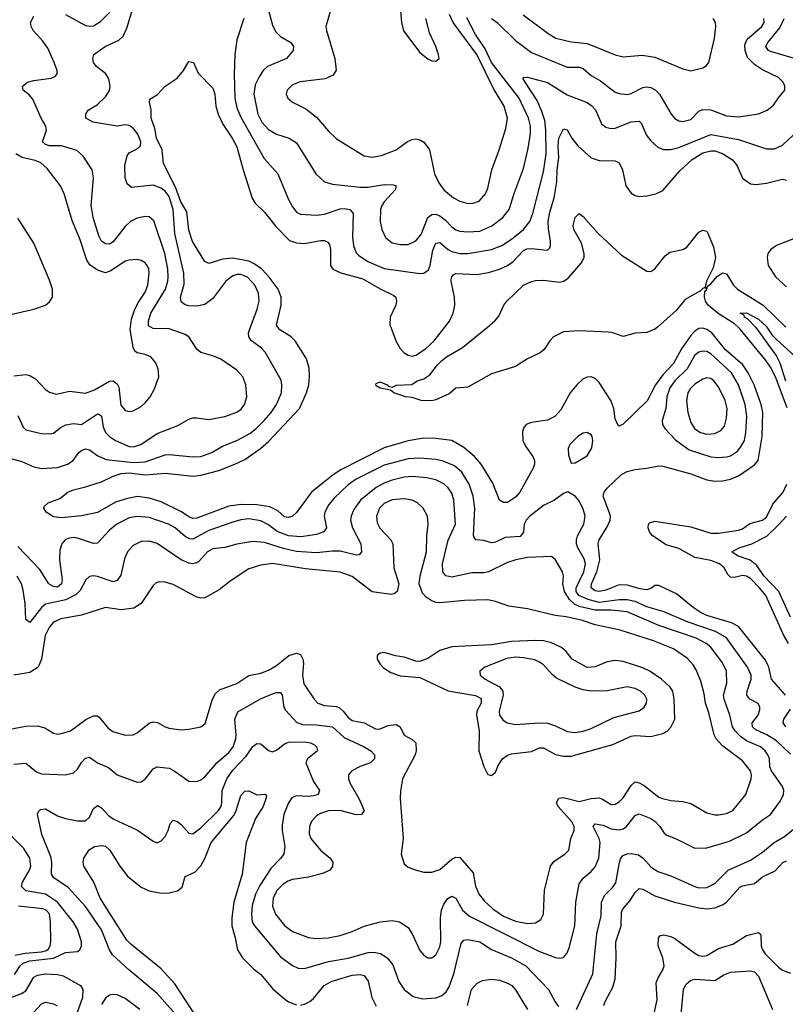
# Model space of a CAD drawing. Header units: inches. Extents: x 1305375 to 1407406, y 744550 to 841633.
# Tile 423 of 509: x 1365780 to 1369625, y 826596 to 831545. Entities that reach past the tile are written whole.
import ezdxf

# ---------------------------------------------------------------- set-up
doc = ezdxf.new("R2010")
doc.units = ezdxf.units.IN
doc.header["$MEASUREMENT"] = 0
doc.layers.add('B3862', color=7, linetype='Continuous')
doc.layers.add('B3863', color=7, linetype='Continuous')

msp = doc.modelspace()

# ---------------------------------------------------------------- linework, layer by layer
at = {"layer": 'B3862', "color": 5}
for points, elevation in [([(1365730, 829341.4), (1365790, 829324.2), (1365850, 829297.8), (1365890, 829289.6), (1365970, 829294.4), (1366020.5, 829310), (1366048.7, 829330), (1366076.9, 829370), (1366090, 829380.2), (1366110, 829387.1), (1366130, 829382.8), (1366172.9, 829352.9), (1366214.9, 829334.9), (1366350, 829319.9), (1366410, 829322.1), (1366510, 829357.7), (1366530, 829360.1), (1366650, 829347.8), (1366690, 829350.1), (1366744, 829370), (1366799.1, 829400.9), (1366870, 829430.1), (1366934.9, 829465.1), (1366967.5, 829490), (1367007.7, 829530), (1367043.4, 829570), (1367069.9, 829610), (1367094.1, 829670), (1367096.8, 829710), (1367092.3, 829732.3), (1367013.4, 829873.4), (1366994.1, 829894.1), (1366943.7, 829930), (1366930.6, 829950), (1366928.5, 829970), (1366939.5, 830000)], 1240), ([(1365750, 829754.2), (1365810, 829760.6), (1365830, 829757.1), (1365859.4, 829739.4), (1365910, 829686.5), (1365930, 829672.8), (1365963, 829663), (1366030, 829677.6), (1366110, 829667.7), (1366156.2, 829683.8), (1366230, 829728.5), (1366250, 829729.3), (1366270, 829715.3), (1366278.4, 829698.4), (1366288.1, 829608.1), (1366310, 829580.3), (1366330, 829574.9), (1366350, 829578), (1366390, 829601.3), (1366410, 829618.4), (1366435.1, 829650), (1366456.9, 829690), (1366478, 829750), (1366475.8, 829790), (1366462.2, 829822.2), (1366437.6, 829850), (1366410, 829861.6), (1366369.9, 829869.9), (1366358.7, 829878.7), (1366350, 829897.2), (1366334.1, 829990), (1366335.5, 830000)], 1280), ([(1365770, 829554.9), (1365796.8, 829496.8), (1365810, 829483.8), (1365890, 829465.5), (1365930, 829462.6), (1365950, 829466.3), (1365985.4, 829494.6), (1366011.5, 829508.5), (1366050, 829514.6), (1366090, 829510.9), (1366170, 829563.2), (1366180.7, 829560.7), (1366191.3, 829551.3), (1366198.2, 829498.2), (1366210.2, 829470), (1366230, 829450.2), (1366260.2, 829430), (1366330, 829399.5), (1366350, 829398.4), (1366388.3, 829410), (1366470, 829464.4), (1366574.5, 829505.5), (1366630, 829536.9), (1366650, 829543.6), (1366670, 829543.6), (1366730, 829534.7), (1366810, 829550.2), (1366870, 829571.3), (1366892.6, 829587.4), (1366908.8, 829610), (1366920.7, 829650), (1366915.3, 829710), (1366899.8, 829750), (1366870, 829783.1), (1366790, 829837.7), (1366750, 829855.6), (1366690, 829871.5), (1366668.8, 829888.8), (1366629.9, 829949.9), (1366610, 829962.9), (1366530.5, 829990.5), (1366450, 829992.8), (1366437.8, 830000)], 1260), ([(1369625.7, 828150), (1369555.5, 828230), (1369542.8, 828290), (1369525.2, 828325.2), (1369390, 828495), (1369354, 828514), (1369230, 828549.6), (1369202.8, 828562.8), (1369161.3, 828590), (1369078.5, 828658.5), (1368990, 828700.7), (1368970, 828701.5), (1368952.3, 828687.7), (1368930, 828679.6), (1368896.3, 828683.7), (1368830, 828703), (1368790, 828703.8), (1368723, 828677), (1368690, 828670.6), (1368670, 828674.1), (1368650, 828689.9), (1368651.4, 828710), (1368678.4, 828770), (1368692.8, 828830), (1368685.7, 828910), (1368689.9, 828930), (1368730, 828996.2), (1368744.7, 829030), (1368746.4, 829050), (1368740.9, 829070), (1368710.5, 829150), (1368714.4, 829170), (1368729.9, 829190.1), (1368801.6, 829258.4), (1368830, 829273.9), (1368870, 829284.8), (1368930, 829290.2), (1368990, 829302.3), (1369010, 829301), (1369150, 829263), (1369230, 829231.8), (1369270, 829225.4), (1369310, 829227.8), (1369350, 829236.2), (1369390, 829252.5), (1369470, 829306.9), (1369488.6, 829330), (1369509.2, 829450), (1369511.8, 829570), (1369503.4, 829610), (1369468.1, 829710), (1369438.7, 829770), (1369410.7, 829810), (1369325.2, 829885.2), (1369255.8, 829970), (1369230, 829988.2), (1369210, 829994.1), (1369190, 829992.5), (1369170, 829979.5), (1369150, 829957.9), (1369103.7, 829890), (1369062.6, 829817.4), (1369010, 829760.3), (1368972.7, 829710), (1368930.9, 829629.1), (1368810, 829511), (1368790, 829502), (1368785.8, 829505.8), (1368770, 829538.4), (1368763.4, 829590), (1368747.8, 829630), (1368690, 829720.7), (1368670, 829741.3), (1368650, 829749.3), (1368630, 829748.2), (1368610, 829739.6), (1368577, 829710), (1368544.5, 829670), (1368496.6, 829583.4), (1368468, 829550), (1368430, 829531.3), (1368350, 829520.3), (1368323.1, 829510), (1368310, 829492), (1368305.3, 829474.7), (1368306.3, 829430), (1368320.8, 829400.8), (1368356.3, 829350), (1368364.7, 829330), (1368365.8, 829310), (1368359.3, 829290), (1368291.9, 829170), (1368270, 829145), (1368230, 829118.4), (1368210, 829117.6), (1368189.2, 829129.2), (1368155.2, 829215.2), (1368097, 829310), (1368064.1, 829350), (1368010, 829394.5), (1367949.5, 829430), (1367870, 829439.7), (1367810, 829440.9), (1367730, 829428.5), (1367610, 829392.7), (1367390, 829280.7), (1367347.3, 829252.7), (1367244.8, 829170), (1367170, 829068.6), (1367150, 829049), (1367130, 829042.6), (1367110, 829046.5), (1367076.3, 829076.3), (1367035.8, 829095.8), (1366970, 829107.2), (1366891.4, 829108.6), (1366830, 829099.3), (1366670, 829040.1), (1366650, 829037.9), (1366630, 829045.6), (1366591.7, 829071.7), (1366490, 829121.5), (1366430, 829139.5), (1366372.1, 829147.9), (1366321.3, 829138.7), (1366260.6, 829119.4), (1366170, 829068.2), (1366090, 829051.4), (1365990, 829041.7), (1365950, 829045.7), (1365912.3, 829070), (1365901.2, 829090), (1365902.7, 829097.3), (1365922.9, 829117.1), (1365981.2, 829138.8), (1366021.2, 829170), (1366050, 829182.4), (1366110, 829196.1), (1366190, 829222.7), (1366248.4, 829250), (1366290, 829263.3), (1366330, 829267.3), (1366410, 829256.8), (1366510, 829265.5), (1366651, 829251), (1366690, 829255.4), (1366780.5, 829279.5), (1366860.4, 829310), (1366910, 829334.8), (1366989.9, 829390), (1367030, 829424.3), (1367185.8, 829590), (1367220.4, 829670), (1367231.5, 829710), (1367235.4, 829750), (1367232.9, 829792.9), (1367219.5, 829839.5), (1367164, 829930), (1367142.4, 829950), (1367085.6, 829985.7), (1367076.3, 830000)], 1220), ([(1368982.8, 830000), (1368970, 829988.7), (1368930, 829972.8), (1368870, 829969.2), (1368810, 829952.5), (1368752.7, 829972.7), (1368734.7, 829974.7), (1368590, 829980.5), (1368510, 829975.6), (1368460.8, 829950), (1368441.8, 829930), (1368413.6, 829886.4), (1368394, 829870), (1368330, 829840.7), (1368270, 829800.8), (1368150, 829764.5), (1368030, 829698.4), (1367970, 829693.2), (1367935.8, 829664.2), (1367870, 829633.6), (1367850, 829629.7), (1367795.3, 829630), (1367750, 829645.3), (1367719, 829650), (1367658, 829670), (1367642, 829682), (1367590, 829693.2), (1367570, 829704), (1367567.6, 829710), (1367570, 829716), (1367590, 829724), (1367624.7, 829710), (1367630, 829702), (1367650, 829698), (1367672.9, 829707.1), (1367749.3, 829710.7), (1367775.3, 829730), (1367810, 829738.9), (1367839.5, 829760.5), (1367877.8, 829810), (1367898.9, 829830), (1367923.7, 829850), (1368003.5, 829896.5), (1368128.4, 830000)], 1180), ([(1367643.1, 830000), (1367670, 829927.8), (1367690, 829892.4), (1367710, 829869.7), (1367730, 829858.5), (1367750, 829853.7), (1367770, 829858), (1367818, 829890), (1367861.5, 829930), (1367914.9, 830000)], 1220), ([(1369634.3, 829594.3), (1369575, 829750), (1369550, 829798.8), (1369528.2, 829830), (1369398.2, 829990), (1369387.7, 830000)], 1180), ([(1369627.7, 829727.7), (1369598.2, 829818.2), (1369578, 829858), (1369477.9, 829997.9), (1369475.8, 830000)], 1160), ([(1369532.1, 830000), (1369559.2, 829959.2), (1369578.8, 829938.8), (1369693.7, 829833.7), (1369790, 829758.3), (1369810, 829748.7), (1369910, 829723), (1369990, 829721.9), (1370000, 829719)], 1160), ([(1369650, 827853.7), (1369580.7, 827920.7), (1369531.3, 827951.3), (1369476.4, 827976.4), (1369459.2, 827990), (1369457.6, 828010), (1369488.9, 828050), (1369496.5, 828076.5), (1369496.1, 828090), (1369488.1, 828108.1), (1369446, 828130), (1369431.6, 828150), (1369432.5, 828170), (1369453.9, 828230), (1369453.4, 828250), (1369435.6, 828290), (1369330, 828438.8), (1369273.6, 828470), (1369137.3, 828517.3), (1369010.7, 828570.7), (1368930, 828594.2), (1368870, 828620.6), (1368830, 828628.4), (1368790, 828629.4), (1368690, 828616.2), (1368634.3, 828630), (1368587.9, 828650), (1368574.1, 828670), (1368573.9, 828690), (1368613.5, 828770), (1368622.1, 828810), (1368614.8, 828834.8), (1368582, 828890), (1368575.7, 828910), (1368575.9, 828930), (1368581.6, 828950), (1368613.3, 829010), (1368619, 829050), (1368610, 829084.5), (1368590, 829126.6), (1368570, 829149.5), (1368531.8, 829171.8), (1368510, 829162.9), (1368466, 829130), (1368410, 829103.5), (1368341.6, 829050), (1368322.7, 829030), (1368314, 829010), (1368310.7, 828969.3), (1368293, 828947), (1368217.9, 828942.1), (1368170, 828919.1), (1368150, 828915.3), (1368110, 828926.6), (1368069.8, 828929.8), (1368058, 828950), (1368066, 829090), (1368056.7, 829150), (1368036.9, 829210), (1368000.5, 829270), (1367963, 829303), (1367906.1, 829326.1), (1367870, 829334.1), (1367790, 829340.9), (1367730, 829336.9), (1367610, 829306.1), (1367470, 829235.2), (1367430, 829206.6), (1367359.6, 829140.4), (1367331.9, 829108.1), (1367312.8, 829070), (1367309.5, 829050), (1367320.6, 828990), (1367307, 828970), (1367270, 828958.1), (1367193.8, 828946.2), (1367130, 828949.9), (1367072.8, 828972.8), (1367030, 829005.5), (1366990, 829025.7), (1366930, 829035.6), (1366890, 829030.8), (1366850, 829019.4), (1366730, 828976.7), (1366650, 828933.7), (1366634.7, 828934.7), (1366610, 828947.9), (1366561, 828990), (1366527.3, 829010), (1366430, 829042.6), (1366370, 829047), (1366330, 829040.7), (1366268.3, 829010), (1366230, 828979.8), (1366170, 828914.2), (1366150, 828911.3), (1366070, 828939.1), (1366050, 828941.7), (1366023.1, 828936.9), (1366008.9, 828930), (1365991.3, 828910), (1365981.6, 828878.4), (1365980.1, 828830), (1365993.6, 828730), (1365990, 828709.7), (1365970, 828692.4), (1365950, 828696), (1365926.3, 828710), (1365880.6, 828780.6), (1365770, 828897.3)], 1240), ([(1365750, 827802.6), (1365810, 827808), (1365863.8, 827763.8), (1365890, 827755), (1366010, 827749), (1366050, 827758.9), (1366070, 827778.7), (1366090, 827811.5), (1366110, 827833.6), (1366130, 827837.8), (1366170.1, 827810.1), (1366225.7, 827785.7), (1366270, 827748.9), (1366370, 827712.9), (1366390, 827714.3), (1366410, 827727.2), (1366450, 827779.6), (1366470, 827790.2), (1366530, 827782.6), (1366555.3, 827770), (1366630, 827717.6), (1366670, 827715.6), (1366690, 827724.4), (1366710, 827740.2), (1366769.2, 827810), (1366830, 827862.3), (1366851.2, 827890), (1366865.7, 827930), (1366867.2, 827950), (1366859.6, 828030), (1366874.6, 828065.4), (1366988.6, 828131.4), (1367050, 828156.8), (1367070, 828162.9), (1367090, 828162.6), (1367097.8, 828150), (1367106.6, 828090), (1367113.9, 828073.9), (1367171.9, 828011.9), (1367202.4, 828002.4), (1367270, 828000.8), (1367350, 827990.1), (1367410, 827936.9), (1367510.3, 827890), (1367542.6, 827870), (1367561.7, 827850), (1367560.9, 827830), (1367542, 827810), (1367490, 827791.3), (1367447.4, 827770), (1367431.6, 827750), (1367431.3, 827730), (1367437.2, 827710), (1367482.7, 827630), (1367509, 827570), (1367496.4, 827550), (1367470, 827548.1), (1367390, 827569.9), (1367331.3, 827568.7), (1367290, 827554.9), (1367270, 827542.9), (1367245.5, 827514.5), (1367234.6, 827490), (1367233.5, 827453.5), (1367242.6, 827430), (1367290, 827371.6), (1367339, 827330), (1367352.4, 827310), (1367351.4, 827288.6), (1367337.3, 827270), (1367305.5, 827254.5), (1367230, 827234.4), (1367150, 827223.5), (1367125.6, 827214.4), (1367101.4, 827198.6), (1367071.7, 827168.3), (1367052.1, 827130), (1367048.9, 827090), (1367063.7, 827050), (1367110, 826993), (1367150, 826962.9), (1367230, 826932.2), (1367266.6, 826926.6), (1367329.6, 826929.6), (1367390, 826941.9), (1367450, 826961.5), (1367510, 826989.4), (1367590, 827010.1), (1367650, 827016.6), (1367687.7, 827010), (1367730, 826982), (1367750, 826950.4), (1367790, 826867.4), (1367810, 826842.3), (1367830, 826830.3), (1367850, 826830.3), (1367870, 826844.9), (1367890, 826884.4), (1367894.8, 826910), (1367893.3, 827030), (1367898, 827070), (1367910, 827099.6), (1367930, 827127.9), (1367950, 827140.2), (1367970, 827130.3), (1368003.2, 827070), (1368038.8, 827038.8), (1368390, 826861.6), (1368470, 826831.2), (1368490, 826827.8), (1368510, 826831.8), (1368528.2, 826851.8), (1368540, 826880), (1368567.5, 826990), (1368572.1, 827110), (1368590, 827201.6), (1368609.8, 827230), (1368650, 827262.8), (1368670, 827286.3), (1368688.4, 827330), (1368694.5, 827410), (1368689.9, 827430), (1368659.4, 827490), (1368670, 827502.8), (1368710, 827496.4), (1368750, 827477.4), (1368790, 827472.2), (1368810, 827477.6), (1368828, 827490), (1368870, 827544.9), (1368890, 827552.7), (1368948.8, 827530), (1368970, 827516.1), (1368994.2, 827490), (1369016.3, 827456.3), (1369030, 827446.3), (1369074, 827430), (1369170, 827381.1), (1369230, 827382.8), (1369343.9, 827416.1), (1369430, 827458.7), (1369510, 827523), (1369550.9, 827550), (1369600.5, 827619.5), (1369615.8, 827650), (1369617.2, 827670), (1369609.9, 827690), (1369555.7, 827770), (1369546.6, 827790), (1369545.1, 827830), (1369536.8, 827850), (1369523.4, 827870), (1369500.7, 827890), (1369430, 827920.9), (1369400.9, 827940.9), (1369372.2, 827970), (1369360.3, 827990), (1369346.7, 828050), (1369317.2, 828130), (1369314.1, 828150), (1369331.6, 828210), (1369329.3, 828270), (1369310, 828311.6), (1369251.2, 828391.2), (1369226.9, 828410), (1369176.9, 828436.9), (1368990, 828499.8), (1368830, 828569.3), (1368750, 828577.2), (1368670, 828577.1), (1368590, 828596.1), (1368566.7, 828606.7), (1368540.7, 828630), (1368515.5, 828670), (1368506.9, 828710), (1368510.7, 828750), (1368505.7, 828770), (1368470, 828829.5), (1368450, 828846.3), (1368330, 828841.3), (1368270.6, 828830.6), (1368230, 828816.6), (1368133.8, 828770), (1368110, 828764.5), (1368050, 828764.4), (1367950, 828743.4), (1367920.5, 828750), (1367904.3, 828770), (1367902.5, 828810), (1367931.8, 828928.2), (1367968.1, 829010), (1367960.4, 829130), (1367950, 829165.4), (1367931.9, 829191.9), (1367910, 829211.2), (1367870, 829231.6), (1367822.6, 829242.6), (1367750, 829248.4), (1367710, 829244.8), (1367650, 829230.8), (1367610, 829216.1), (1367570, 829193.2), (1367491.3, 829130), (1367457.3, 829082.7), (1367444.1, 829050), (1367441.9, 829030), (1367451.6, 828990), (1367493.8, 828910), (1367496.9, 828870), (1367484.8, 828855.2), (1367470, 828852.7), (1367390, 828872.9), (1367350, 828873.2), (1367270, 828864.5), (1367170, 828871.4), (1367110, 828884.6), (1367010, 828917.6), (1366950, 828922.1), (1366870.7, 828909.3), (1366810, 828891.4), (1366750, 828886), (1366722.3, 828870), (1366678.9, 828821.1), (1366670, 828814.4), (1366650, 828810.6), (1366630, 828813.1), (1366590, 828830.5), (1366470, 828912.2), (1366430, 828924), (1366390, 828921.6), (1366350, 828901.5), (1366321.2, 828870), (1366305.8, 828834.2), (1366287.6, 828752.4), (1366270, 828725.3), (1366250, 828719.8), (1366170, 828745.8), (1366150, 828749), (1366130, 828745.8), (1366111.3, 828728.7), (1366084.3, 828675.7), (1366064.1, 828655.9), (1366011.8, 828628.2), (1365910, 828607), (1365889.5, 828590), (1365830, 828514.7), (1365810, 828529.5), (1365807.4, 828610), (1365797.3, 828677.3), (1365788.7, 828710), (1365767.1, 828747.1)], 1260), ([(1369640.4, 828410), (1369616.7, 828450), (1369526.4, 828650), (1369495.4, 828690), (1369450, 828735.4), (1369430, 828748.2), (1369410, 828751.6), (1369370, 828741.9), (1369350, 828742.9), (1369336.5, 828756.5), (1369318.4, 828790), (1369293.7, 828810), (1369250, 828826.2), (1369170, 828841.7), (1369090, 828887.6), (1369026.2, 828906.2), (1368958.2, 828950), (1368942.6, 828970), (1368935.7, 828990), (1368937.7, 829010), (1368943.7, 829016.3), (1368970, 829025), (1369150, 828996), (1369250, 828963.8), (1369290, 828963.8), (1369390, 828979.2), (1369410, 828986.1), (1369447.2, 829012.8), (1369510, 829028.9), (1369530, 829045), (1369561.8, 829110), (1369614.7, 829170), (1369632.6, 829210)], 1180), ([(1365730, 827979.1), (1365810, 827994), (1365870, 827995.2), (1365905.9, 827985.9), (1365950, 827959.5), (1365970, 827954.6), (1365990, 827956.5), (1366035.6, 827970), (1366111.9, 828028.1), (1366150, 828046.4), (1366170, 828045.2), (1366178.7, 828038.7), (1366224.5, 827984.5), (1366247.8, 827967.8), (1366310, 827949.2), (1366350, 827950.2), (1366370, 827960.2), (1366430, 828009.2), (1366450, 828015.2), (1366472.6, 828012.6), (1366510, 827990.3), (1366530, 827984), (1366590, 827975.3), (1366630, 827978.3), (1366689.7, 827990.3), (1366712, 828008), (1366748.2, 828130), (1366762.6, 828157.4), (1366783.7, 828176.3), (1366870, 828207.8), (1366930, 828248.6), (1366990, 828260.1), (1367030, 828275.1), (1367070, 828299.2), (1367130.8, 828350), (1367170, 828360.1), (1367190, 828353.9), (1367201.9, 828330), (1367204.7, 828310), (1367199.5, 828250), (1367206.5, 828206.5), (1367258, 828130), (1367277.4, 828110), (1367310, 828098), (1367370, 828092.9), (1367386.1, 828086.1), (1367404.6, 828070), (1367430, 828037), (1367450, 828022.7), (1367510.4, 828010.4), (1367570, 827978.7), (1367590, 827981.2), (1367630, 827998.2), (1367670, 828003.2), (1367690.6, 827990.6), (1367710, 827949.4), (1367750, 827927.6), (1367769.2, 827910), (1367771.2, 827870), (1367765.7, 827850), (1367703.1, 827730), (1367691.8, 827668.2), (1367690.2, 827630), (1367705.7, 827430), (1367696.3, 827350), (1367710, 827302.8), (1367730, 827285.5), (1367771.3, 827270), (1367810, 827261.1), (1367850, 827261.1), (1367890, 827273.8), (1367950, 827325.7), (1367970, 827335.5), (1367990, 827334.4), (1368057.4, 827257.4), (1368069.6, 827190), (1368088, 827148), (1368114.6, 827114.6), (1368155.8, 827075.8), (1368210, 827039.4), (1368270, 827013.8), (1368330, 827001.9), (1368370, 827005.4), (1368396.9, 827023.1), (1368410.6, 827049.4), (1368414.8, 827170), (1368446, 827290), (1368463.9, 827316.1), (1368517.7, 827350), (1368537.8, 827370), (1368547.1, 827430), (1368565.2, 827470), (1368563.9, 827490), (1368552.8, 827512.8), (1368484.5, 827590), (1368476.1, 827610), (1368487.8, 827632.2), (1368510, 827635.5), (1368590, 827615.1), (1368650, 827630.8), (1368690, 827633.4), (1368707.4, 827627.4), (1368750, 827601), (1368770, 827602.2), (1368790, 827613.2), (1368810, 827633.9), (1368850, 827695.6), (1368870, 827713.5), (1368890, 827709.5), (1368915.4, 827695.4), (1368990, 827637.7), (1369008.4, 827630), (1369050, 827620.6), (1369110, 827615.8), (1369150, 827605.8), (1369230, 827559.3), (1369270, 827548.6), (1369290, 827547.8), (1369330, 827554.5), (1369362, 827570), (1369425.8, 827650), (1369452.8, 827730), (1369455, 827750), (1369450.5, 827770), (1369410, 827819.9), (1369310, 827895), (1369277.1, 827930), (1369267.7, 827950), (1369241.4, 828061.4), (1369223.2, 828110), (1369216.6, 828156.6), (1369200.1, 828220.1), (1369176.7, 828276.7), (1369161.9, 828301.9), (1369133.8, 828333.8), (1369062.4, 828382.4), (1368963.6, 828423.6), (1368795.8, 828475.7), (1368670, 828503.9), (1368605.8, 828525.8), (1368523.5, 828543.5), (1368469.4, 828550), (1368330, 828583.4), (1368236.5, 828596.5), (1368170, 828620.2), (1368130, 828629.1), (1368013.7, 828626.3), (1367890, 828613.8), (1367870, 828615.9), (1367845.6, 828625.6), (1367821.9, 828641.9), (1367803.1, 828663.1), (1367785.6, 828710), (1367790.5, 828750), (1367822.5, 828870), (1367823.7, 828950), (1367831.5, 829010), (1367827.1, 829050), (1367806.4, 829090), (1367776.9, 829116.9), (1367750, 829130.6), (1367710, 829136.6), (1367650, 829131.4), (1367610, 829113.3), (1367586.9, 829090), (1367571.7, 829050), (1367575.3, 829015.3), (1367588.3, 828988.3), (1367644.4, 828930), (1367652.9, 828910), (1367659, 828790), (1367683.5, 828710), (1367674.7, 828670), (1367661, 828659), (1367645, 828655), (1367549.2, 828669.2), (1367450, 828746.2), (1367390, 828768.7), (1367215.4, 828784.6), (1367050, 828810.8), (1366990, 828803.9), (1366930, 828784.1), (1366836.7, 828723.3), (1366781.2, 828678.8), (1366710, 828639.1), (1366690, 828636.5), (1366670, 828641.7), (1366550, 828706.6), (1366510, 828718.4), (1366480.8, 828719.2), (1366465.5, 828714.5), (1366450, 828701.3), (1366389.3, 828610), (1366353.1, 828586.9), (1366290, 828578.3), (1366210, 828589.8), (1366090, 828551.2), (1365986.1, 828533.9), (1365950, 828517.3), (1365930, 828493.8), (1365907.8, 828450), (1365889.5, 828330.5), (1365873, 828290), (1365830, 828263.9), (1365750.3, 828250.3)], 1280), ([(1369650, 828541.3), (1369591.5, 828670), (1369516.9, 828750), (1369481, 828801.1), (1369447.5, 828827.5), (1369384.2, 828850), (1369356.3, 828870), (1369392.8, 828890), (1369456.5, 828910), (1369531.5, 828948.5), (1369593, 829007), (1369630, 829050.1)], 1160), ([(1369627.2, 827990), (1369613.6, 828010), (1369616.5, 828030), (1369650, 828079.5)], 1220), ([(1366559, 826550), (1366470, 826650.7), (1366328.7, 826768.7), (1366245.5, 826845.5), (1366230.3, 826870.3), (1366190.4, 826970), (1366110, 827087.3), (1366023, 827183), (1365951.1, 827231.1), (1365940.3, 827250), (1365941.1, 827310), (1365936.9, 827336.9), (1365890.8, 827450), (1365868.7, 827551.3), (1365874, 827566), (1365884.1, 827575.9), (1365910, 827578.3), (1365970, 827544.1), (1366009.5, 827529.5), (1366070, 827517.7), (1366110, 827517.6), (1366130, 827536.5), (1366150, 827579.5), (1366170, 827596), (1366190, 827583.6), (1366225.3, 827545.3), (1366250, 827528.6), (1366371.8, 827471.8), (1366450, 827415.8), (1366470, 827408.2), (1366490, 827417), (1366510, 827439.5), (1366526, 827470), (1366535.5, 827504.5), (1366550, 827522.4), (1366570, 827515.3), (1366590, 827499.1), (1366630, 827456.9), (1366650, 827452.3), (1366690, 827482.5), (1366777.9, 827570), (1366790.8, 827590), (1366795.7, 827610), (1366795.9, 827670), (1366820.2, 827730), (1366850, 827773), (1366916.5, 827843.5), (1366950, 827891.7), (1366970, 827907.2), (1366990, 827906), (1367030, 827871.3), (1367050, 827864.5), (1367070, 827872.6), (1367110, 827904.8), (1367130, 827913.9), (1367210, 827915.2), (1367240.3, 827910), (1367259.7, 827899.7), (1367271.1, 827890), (1367275.5, 827870), (1367225, 827830), (1367216.8, 827810), (1367255.6, 827715.6), (1367285.8, 827670), (1367278.7, 827650), (1367256.3, 827643.7), (1367230, 827640.7), (1367170, 827643.7), (1367159.8, 827640.2), (1367146.9, 827633.1), (1367130, 827608.2), (1367106.8, 827550), (1367097.2, 827497.2), (1367097.3, 827470), (1367111, 827390), (1367107.1, 827352.9), (1367091.8, 827330), (1367040.6, 827279.4), (1366986, 827194), (1366963.8, 827150), (1366947.4, 827092.6), (1366943.6, 827050), (1366947.7, 827010), (1366958.3, 826990), (1367090, 826835.4), (1367150, 826791), (1367178.1, 826778.1), (1367210, 826776.3), (1367330, 826810.7), (1367430, 826828.1), (1367530, 826855.7), (1367558.5, 826858.5), (1367592.1, 826852.1), (1367624.7, 826830), (1367654.4, 826794.4), (1367684.2, 826710), (1367710.1, 826670.1), (1367755.7, 826635.7), (1367803.1, 826623.1), (1367871.7, 826628.3), (1367899.6, 826640.4), (1367920.9, 826659.1), (1367935.8, 826684.2), (1367959.9, 826750), (1367997.5, 826902.5), (1368010, 826918.6), (1368030, 826921.7), (1368090, 826909.4), (1368150, 826870.8), (1368250.2, 826830), (1368321.8, 826790), (1368435.8, 826670), (1368468.3, 826608.3), (1368485.3, 826585.3)], 1240), ([(1366669.1, 826530), (1366558.9, 826698.9), (1366490, 826774.7), (1366337.7, 826897.7), (1366318.1, 826918.1), (1366184.5, 827130), (1366152.5, 827210), (1366101.1, 827290), (1366098.2, 827310), (1366102, 827330), (1366128.2, 827371.8), (1366156.2, 827390), (1366194.6, 827394.6), (1366210, 827390.2), (1366232.8, 827370), (1366282.6, 827290), (1366320.8, 827240.8), (1366390, 827185.7), (1366430, 827166.1), (1366490, 827154.3), (1366530, 827155.9), (1366573, 827167), (1366595, 827185), (1366610, 827238.9), (1366658.9, 827261.1), (1366690, 827291.8), (1366710, 827329.2), (1366741.5, 827410), (1366854.4, 827545.6), (1366867.2, 827570), (1366890, 827646), (1366910, 827667.9), (1366930, 827668.9), (1366970, 827648.2), (1367011.6, 827651.6), (1367016, 827650), (1367018.7, 827638.7), (1367002.3, 827590), (1366964.5, 827530), (1366917.3, 827410), (1366896.4, 827250), (1366854.5, 827110), (1366844.6, 827030), (1366845.1, 826990), (1366862.4, 826930), (1366872.8, 826870), (1366899.1, 826830), (1366954.6, 826774.6), (1366990, 826746.7), (1367050, 826675.8), (1367101.6, 826630), (1367130, 826608.7), (1367170, 826592.8)], 1220), ([(1368576, 826570), (1368658.8, 826750), (1368678.5, 826950), (1368699.4, 827040.6), (1368702.1, 827110), (1368717.2, 827142.8), (1368757.6, 827182.4), (1368773.2, 827206.8), (1368791.4, 827308.6), (1368798, 827330), (1368810, 827344.1), (1368830, 827352.7), (1368850, 827354.4), (1368887.5, 827347.5), (1368910.7, 827330.7), (1368950, 827286.4), (1368983.8, 827263.8), (1369050, 827241.7), (1369170, 827187.6), (1369190, 827181.6), (1369230, 827183.7), (1369270, 827202.7), (1369337.6, 827270), (1369450, 827320.7), (1369510, 827360.9), (1369568.9, 827410), (1369621.2, 827438.8), (1369708.8, 827511.2)], 1240), ([(1365754.2, 826745.8), (1365782, 826790), (1365797.6, 826802.4), (1365830, 826814), (1365950, 826828.5), (1366010, 826857), (1366070, 826860.9), (1366082.4, 826870), (1366090.6, 826889.4), (1366090.6, 826910), (1366070, 826973), (1366048.7, 827010), (1365969.9, 827109.9), (1365910, 827149.9), (1365810, 827167.2), (1365788.1, 827188.1), (1365793.8, 827210), (1365829.4, 827270), (1365835.1, 827290), (1365830.9, 827330), (1365799.8, 827379.8), (1365739.9, 827439.9)], 1260), ([(1368713.9, 826590), (1368720.5, 826610), (1368758, 826682), (1368770, 826724.9), (1368776.1, 826830), (1368774, 826910), (1368800.1, 826990), (1368801.9, 827058.1), (1368807.8, 827072.2), (1368844.3, 827115.7), (1368870, 827158.8), (1368890, 827178.4), (1368910, 827175.5), (1368970, 827142.1), (1369068.4, 827110), (1369190, 827080.8), (1369230, 827076.6), (1369270, 827081.2), (1369310, 827095.7), (1369330, 827109), (1369395.9, 827184.1), (1369410, 827192.4), (1369470, 827202.8), (1369510, 827236.8), (1369573.8, 827266.2), (1369611.5, 827308.5), (1369630, 827317.5)], 1220), ([(1365757.3, 826842.8), (1365806.9, 826853.1), (1365890, 826860), (1365913.7, 826866.3), (1365924.8, 826875.2), (1365933.4, 826890), (1365935.5, 826910), (1365935.1, 827010), (1365930, 827050.4), (1365912.2, 827070), (1365895.9, 827075.9), (1365773, 827090)], 1280), ([(1368966.9, 826550), (1368980.9, 826619.1), (1368976.5, 826703.5), (1368986.3, 826730), (1369010.4, 826769.6), (1369016, 826790), (1369010.4, 826830), (1368985.9, 826890), (1368987.2, 826930), (1368997.8, 826942.2), (1369014.4, 826945.6), (1369050, 826937.1), (1369070, 826926.8), (1369170, 826852.8), (1369190, 826841.6), (1369210, 826837.8), (1369230, 826842.2), (1369290, 826876), (1369361.4, 826898.6), (1369430, 826942), (1369490, 826956.5), (1369499.3, 826950), (1369502, 826942), (1369504.2, 826890), (1369509.4, 826870), (1369523.8, 826850), (1369590, 826782.7), (1369610, 826768.5), (1369650, 826752.1)], 1180), ([(1365688.4, 826611.6), (1365788.8, 826651.2), (1365810, 826663.7), (1365850, 826732.2), (1365870, 826743.4), (1365910, 826748.5), (1365970, 826745.4), (1365998.6, 826738.6), (1366084.4, 826690), (1366096.8, 826670), (1366095.4, 826630), (1366066.5, 826550)], 1240), ([(1367190, 826591.5), (1367210, 826596.3), (1367236.8, 826610), (1367255, 826625), (1367309, 826690), (1367344.4, 826710), (1367450, 826743.3), (1367490, 826745.8), (1367510, 826740.9), (1367530, 826713.1), (1367547.6, 826630), (1367570, 826586.7)], 1220), ([(1369099.9, 826530), (1369113.6, 826670), (1369125.1, 826694.9), (1369150, 826717.3), (1369170, 826722.9), (1369270, 826715.2), (1369315.8, 826744.2), (1369350, 826757.2), (1369450, 826763.7), (1369470, 826760.1), (1369490, 826737.3), (1369560.2, 826570)], 1160), ([(1368028.2, 826590), (1368048.4, 826670), (1368077.7, 826702.3), (1368104, 826716), (1368150, 826722), (1368190, 826718.3), (1368230, 826703.2), (1368250.5, 826690.5), (1368269.6, 826669.6), (1368329.5, 826570)], 1220), ([(1366383.4, 826570), (1366310, 826624.7), (1366270, 826643.2), (1366250, 826646), (1366230, 826642), (1366210, 826626.9), (1366190, 826594.7)], 1260), ([(1365850, 826557.1), (1365890, 826598.9), (1365910, 826606.5), (1365950, 826598.8), (1365968, 826588)], 1220)]:
    msp.add_lwpolyline(points, dxfattribs=dict(at, elevation=elevation))
for points, elevation in [([(1369210, 829878.4), (1369190, 829873.1), (1369170, 829858), (1369132, 829790), (1369070.3, 829729.7), (1369045.4, 829694.6), (1369030.1, 829650), (1369024, 829590), (1369006.7, 829530), (1369008.2, 829510), (1369019.2, 829490), (1369072.6, 829432.6), (1369142.6, 829382.6), (1369250, 829347.6), (1369290, 829343.8), (1369330, 829346.8), (1369350, 829352.5), (1369383.8, 829376.2), (1369402.1, 829397.9), (1369419.4, 829430), (1369427.2, 829470), (1369431.2, 829550), (1369423.3, 829610), (1369390, 829708.8), (1369353.7, 829770), (1369250, 829865.7), (1369230, 829876.2)], 1240), ([(1369230, 829744), (1369210, 829737.3), (1369170, 829712.5), (1369147.3, 829690), (1369134.6, 829670), (1369128.8, 829630), (1369135.1, 829570), (1369150, 829519.6), (1369169.4, 829490), (1369180.9, 829480.9), (1369199.5, 829470), (1369230, 829462.1), (1369270, 829465), (1369300.8, 829479.2), (1369318.7, 829501.3), (1369330, 829542.8), (1369333.1, 829590), (1369323.2, 829630), (1369290, 829698.7), (1369265.7, 829730), (1369250, 829740.7)], 1260), ([(1368630, 829469.6), (1368610, 829466.3), (1368583.1, 829450), (1368543.1, 829410), (1368534.9, 829390), (1368536.2, 829356.2), (1368550, 829316), (1368570, 829317.3), (1368590, 829328.5), (1368630, 829353.4), (1368652.7, 829392.7), (1368658.8, 829430), (1368654.3, 829450), (1368650, 829458)], 1240), ([(1368370, 828425.3), (1368250, 828419.4), (1368150, 828402.9), (1367950, 828392.6), (1367890, 828375), (1367830, 828334), (1367790, 828319.8), (1367770, 828320.9), (1367710, 828341.2), (1367666.7, 828346.7), (1367610, 828364.2), (1367590, 828361.6), (1367575.5, 828350), (1367574.9, 828330), (1367590, 828304.9), (1367606.6, 828286.6), (1367644.3, 828264.3), (1367690, 828247.6), (1367790, 828237.8), (1367931.2, 828171.2), (1368068.3, 828148.3), (1368094, 828134), (1368097.6, 828130), (1368096.6, 828110), (1368076, 828070), (1368073.1, 828050), (1368086.9, 827970), (1368085.5, 827870), (1368110, 827791), (1368130, 827751), (1368150, 827745.5), (1368170, 827762.8), (1368183.1, 827796.9), (1368205.1, 827830), (1368230, 827848.2), (1368250, 827855.5), (1368350, 827866.8), (1368390, 827885.6), (1368410, 827885.8), (1368470, 827852.1), (1368510, 827842.5), (1368550, 827842.8), (1368757.8, 827902.2), (1368850, 827944.5), (1368870, 827947.9), (1368950, 827942), (1369010, 827957.7), (1369031, 827969), (1369050, 827989), (1369069.9, 828030), (1369067, 828130), (1369059.6, 828170), (1369047.1, 828190), (1369002.9, 828230), (1368944.8, 828270), (1368910, 828287.1), (1368810, 828318.7), (1368770, 828324.1), (1368730, 828317.9), (1368670, 828292.8), (1368630, 828289.4), (1368554.6, 828330), (1368523.9, 828370), (1368501.4, 828390), (1368450, 828413.5), (1368410, 828423.2)], 1320), ([(1368270, 828340.6), (1368225.9, 828334.1), (1368116.4, 828290), (1368090.4, 828270), (1368092, 828250), (1368116.9, 828230), (1368190, 828191.4), (1368206.9, 828170), (1368208.4, 828150), (1368188.3, 828070), (1368190.1, 828050.1), (1368205.6, 828025.6), (1368228.7, 828010), (1368270, 828002), (1368390, 828010.8), (1368430, 828008.3), (1368470, 827996.3), (1368530, 827966.8), (1368570, 827962.3), (1368610, 827968.9), (1368650, 827983), (1368763.2, 828036.8), (1368890, 828071.3), (1368916, 828090), (1368927.6, 828110), (1368928.7, 828130), (1368919.8, 828150), (1368897.4, 828170), (1368870, 828183.7), (1368830, 828192.2), (1368730, 828171.2), (1368650, 828169.9), (1368610, 828176.5), (1368570, 828190.6), (1368475.3, 828235.3), (1368453.4, 828253.4), (1368410, 828302), (1368390, 828316.5), (1368366.8, 828326.8), (1368310, 828337.9)], 1340)]:
    msp.add_lwpolyline(points, close=True, dxfattribs=dict(at, elevation=elevation))
at = {"layer": 'B3863', "color": 5}
for points, elevation in [([(1366939.5, 830000), (1366972.5, 830090), (1366982.8, 830130), (1366979, 830170), (1366961.1, 830210), (1366924.5, 830250), (1366890, 830263.2), (1366870, 830263.8), (1366850, 830258), (1366815, 830230), (1366750, 830143.5), (1366710, 830113.8), (1366670, 830105.6), (1366630, 830106.8), (1366610, 830111.7), (1366590, 830127.1), (1366587.2, 830150), (1366605.2, 830214.8), (1366604.2, 830270), (1366559.1, 830470), (1366550.9, 830590), (1366530, 830655.2), (1366510, 830682.4), (1366490, 830697.4), (1366450, 830712.5), (1366341.8, 830701.8), (1366320.3, 830720.3), (1366309, 830749), (1366307.8, 830812.2), (1366319.6, 830860.4), (1366330, 830874.9), (1366370, 830895.3), (1366386, 830910), (1366388.3, 830930), (1366372.8, 830970), (1366350, 830999.1), (1366330, 831012.9), (1366310, 831016.1), (1366270, 831009.7), (1366250, 831012.8), (1366149.3, 831030), (1366112.3, 831050), (1366112, 831070), (1366124.5, 831090), (1366170, 831119), (1366210, 831156.5), (1366230.9, 831189.1), (1366234.5, 831210), (1366226.9, 831246.9), (1366212.9, 831272.9), (1366166.3, 831310), (1366151.3, 831330), (1366146.3, 831350), (1366151.6, 831370), (1366209.7, 831410), (1366277.9, 831442.1), (1366299, 831461), (1366318.5, 831501.5), (1366367.8, 831670)], 1240), ([(1367685.4, 831665.5), (1367696.9, 831530), (1367708, 831488), (1367790, 831379.3), (1367830, 831348.4), (1367850, 831338), (1367870, 831336.3), (1367886, 831350), (1367882.4, 831370), (1367870, 831409.3), (1367838.3, 831478.3), (1367819.6, 831550)], 1320), ([(1367030.1, 831590), (1367050, 831516.4), (1367064.7, 831484.7), (1367090, 831460.2), (1367141.6, 831430), (1367154.9, 831410), (1367152.4, 831390), (1367119, 831350), (1367024.6, 831310), (1367002.7, 831290), (1366982.1, 831257.9), (1366963.1, 831216.9), (1366955.1, 831170), (1366975.3, 831070), (1366995.1, 831030), (1367030, 830992.4), (1367070, 830969.4), (1367132.9, 830950), (1367170, 830925.2), (1367266.9, 830770), (1367310, 830729.1), (1367350, 830717.5), (1367490, 830702.3), (1367530, 830703.6), (1367610, 830715.9), (1367654.7, 830714.7), (1367670.2, 830710.2), (1367665.2, 830690), (1367610.9, 830630), (1367598.7, 830610), (1367592.4, 830590), (1367590.9, 830530), (1367597.7, 830490), (1367616.1, 830450), (1367650, 830423.2), (1367690, 830414), (1367730, 830415), (1367770, 830432.9), (1367795.3, 830464.7), (1367829.3, 830550.7), (1367850, 830566.1), (1367870, 830566.7), (1367890, 830559.2), (1367917.8, 830537.8), (1367950, 830503.9), (1367970, 830488.8), (1367990, 830481.4), (1368030, 830478), (1368090, 830482.4), (1368151.1, 830508.9), (1368206.2, 830550), (1368238.4, 830590), (1368264.7, 830675.3), (1368310, 830796.3), (1368332.3, 830890), (1368344.4, 830970), (1368344.3, 831010), (1368334.9, 831050), (1368287.9, 831150), (1368150, 831329.9), (1368117.6, 831397.6), (1368068.5, 831470), (1368025.6, 831554.4)], 1260), ([(1367340.2, 831590), (1367317.7, 831510), (1367319.8, 831490), (1367362.3, 831350), (1367369, 831291), (1367353.9, 831266.1), (1367313.3, 831246.7), (1367188, 831232), (1367150, 831218), (1367123.1, 831190), (1367118, 831170), (1367126.7, 831150), (1367150, 831130.4), (1367216.8, 831096.8), (1367270, 831055.3), (1367330, 830984.6), (1367370, 830946.3), (1367510, 830860.2), (1367550, 830853.4), (1367597.2, 830862.8), (1367670, 830890.3), (1367728, 830932), (1367750, 830942.3), (1367770, 830945.3), (1367790, 830941.5), (1367810, 830928.9), (1367837.4, 830890), (1367863.8, 830770), (1367885.4, 830725.4), (1367909.1, 830690), (1367958, 830650), (1367990, 830632.8), (1368030, 830621), (1368057.8, 830622.2), (1368086.8, 830633.2), (1368119.8, 830670), (1368130, 830697.3), (1368150.7, 830790), (1368188.2, 830890), (1368221.9, 830998.1), (1368229.9, 831050), (1368212.7, 831110), (1368159.1, 831199.1), (1368075.4, 831370), (1367956.4, 831530), (1367938.7, 831570)], 1280), ([(1366437.8, 830000), (1366426.6, 830006.6), (1366425.9, 830030), (1366439, 830070), (1366511.7, 830190), (1366524.2, 830230), (1366525.6, 830250), (1366523.1, 830290), (1366508.3, 830370), (1366454.2, 830534.2), (1366430, 830553.1), (1366410, 830555.5), (1366370, 830547.1), (1366336.9, 830530), (1366310, 830506), (1366250, 830428), (1366230, 830416.2), (1366210, 830418), (1366191.1, 830431.1), (1366177.5, 830457.5), (1366148.9, 830550), (1366138.1, 830610), (1366151.3, 830750), (1366144.5, 830790), (1366098.9, 830858.9), (1366066.5, 830886.5), (1365990, 830909.9), (1365930, 830910.6), (1365910, 830916.8), (1365894.5, 830930), (1365913.6, 830990), (1365911.7, 831010), (1365888.2, 831050), (1365845.2, 831145.2), (1365827.1, 831167.1), (1365797.6, 831190), (1365794, 831210), (1365819.5, 831230), (1365850, 831238.8), (1365937.2, 831250), (1365959, 831261), (1365968, 831272), (1365967.3, 831290), (1365953, 831330), (1365920.8, 831400.8), (1365896.3, 831436.3), (1365847.6, 831490), (1365837.6, 831510), (1365834, 831530), (1365850, 831562)], 1260), ([(1366010.2, 831570), (1366110, 831515.9), (1366130, 831511.3), (1366150, 831513.4), (1366185, 831535), (1366230, 831580.8)], 1260), ([(1366906, 831550), (1366870, 831442.7), (1366860.5, 831370), (1366856.6, 831270), (1366859.5, 831150), (1366870, 831102.3), (1366890, 831054.4), (1367007.1, 830847.1), (1367075.6, 830770), (1367130, 830641.6), (1367150, 830603.8), (1367170, 830577.6), (1367190, 830567.2), (1367270, 830561.9), (1367310, 830566.5), (1367390, 830593.9), (1367410, 830595.5), (1367438.4, 830590), (1367454.7, 830570), (1367451.5, 830451.5), (1367455.8, 830410), (1367470, 830372.2), (1367480.9, 830360.9), (1367529, 830330), (1367610, 830294), (1367790, 830268.2), (1367810, 830271.2), (1367832.6, 830287.4), (1367841.1, 830310), (1367854.4, 830385.6), (1367870, 830421.8), (1367890, 830425.2), (1367931.8, 830390), (1367950, 830380.1), (1367990, 830369.1), (1368030, 830370.1), (1368150, 830389.5), (1368200.4, 830410), (1368250, 830441.4), (1368310.7, 830490), (1368341.6, 830530), (1368357.5, 830570), (1368410, 830780.5), (1368423.5, 830870), (1368422.6, 830990), (1368417.2, 831037.2), (1368402.4, 831082.4), (1368378.2, 831138.2), (1368318, 831230), (1368307.4, 831250), (1368310, 831254.4), (1368330, 831255.5), (1368430, 831228.7), (1368530, 831166.4), (1368630, 831127.7), (1368652.5, 831112.5), (1368671.1, 831091.1), (1368701.9, 831021.8), (1368724.1, 831004.1), (1368750, 830998), (1368770, 830999.8), (1368850, 831032), (1368890, 831034.4), (1368902.5, 831022.5), (1368926.4, 830966.4), (1368950, 830936), (1368984, 830904), (1369012.8, 830892.8), (1369050, 830893), (1369090, 830902.5), (1369250, 830968.3), (1369390, 830942.1), (1369530, 830895.4), (1369570, 830895.6), (1369610, 830914.4), (1369690, 830988.4)], 1240), ([(1368150, 831550.2), (1368176.9, 831530), (1368270, 831439.8), (1368350, 831380.1), (1368530, 831306.6), (1368590, 831306.2), (1368610, 831299.7), (1368650, 831264.4), (1368697.3, 831237.3), (1368770, 831181.1), (1368790, 831172.9), (1368830, 831169.2), (1368850, 831172.9), (1368910, 831203.2), (1368930, 831207.8), (1368950, 831203.8), (1368971.4, 831191.4), (1368992.8, 831170), (1369051.1, 831070), (1369070, 831047.5), (1369090, 831036.6), (1369110, 831032.6), (1369150, 831043.2), (1369190, 831084.6), (1369210, 831094), (1369250, 831090.8), (1369330, 831061.8), (1369390, 831056.2), (1369490, 831071.2), (1369533.6, 831090), (1369565.2, 831114.8), (1369590, 831152.7), (1369622.4, 831190), (1369622, 831210), (1369614, 831230), (1369590, 831254.5), (1369510, 831292.9), (1369470, 831319.1), (1369435.2, 831355.2), (1369422.4, 831390), (1369422.2, 831417.8), (1369432.9, 831447.1), (1369506.8, 831510), (1369518.2, 831530), (1369517.7, 831550)], 1260), ([(1368309, 831569), (1368434.4, 831474.4), (1368472.4, 831452.4), (1368550, 831432.9), (1368630, 831424.3), (1368770, 831368.5), (1368810, 831357.8), (1368906.6, 831366.6), (1368970, 831356.9), (1369110, 831297.4), (1369150, 831287), (1369210, 831302), (1369227.6, 831312.4), (1369240.9, 831330), (1369268.4, 831450), (1369276.3, 831510), (1369274, 831530), (1369262.9, 831550)], 1280), ([(1369671.1, 831350), (1369550, 831385.1), (1369539.8, 831390), (1369526.9, 831410), (1369536.6, 831430), (1369596.8, 831503.2), (1369618.8, 831550)], 1240), ([(1367076.3, 830000), (1367069.9, 830010), (1367093.4, 830110), (1367092.6, 830150), (1367077.9, 830190), (1367033.3, 830250), (1366995.4, 830290), (1366957.7, 830317.7), (1366930.2, 830330.2), (1366850, 830346.8), (1366799.3, 830340.7), (1366730, 830319.8), (1366710, 830329.7), (1366648.4, 830430), (1366630, 830487.3), (1366619.1, 830579.1), (1366589, 830629), (1366562.7, 830702.7), (1366501.5, 830821.5), (1366495.4, 830890), (1366466.8, 830950), (1366457.8, 830997.8), (1366440.4, 831050), (1366440.2, 831090), (1366431.5, 831130), (1366434, 831146), (1366471.5, 831168.5), (1366510, 831210.8), (1366570, 831250.8), (1366602, 831290), (1366630, 831334.8), (1366653, 831330), (1366675.8, 831275.8), (1366750, 831200.5), (1366760.2, 831170), (1366764.9, 831110), (1366776.2, 831070), (1366799.3, 831019.3), (1366846.7, 830950), (1366870, 830905.5), (1366901.4, 830790), (1366948.1, 830648.1), (1366962.1, 830622.1), (1367010, 830576.6), (1367065.7, 830505.7), (1367135, 830435), (1367170, 830422.8), (1367210, 830419), (1367290, 830435.5), (1367310, 830435), (1367327, 830427), (1367335.1, 830415.1), (1367341.5, 830390), (1367340.6, 830310), (1367352.3, 830290), (1367391.9, 830271.9), (1367502.8, 830242.8), (1367590, 830192), (1367659.1, 830159.1), (1367668.1, 830150), (1367672.5, 830130), (1367668.7, 830110), (1367640.7, 830050), (1367639.3, 830010), (1367643.1, 830000)], 1220), ([(1367914.9, 830000), (1367937.8, 830030), (1367956, 830070), (1367965, 830110), (1367963.6, 830150), (1367947, 830230), (1367948.8, 830251.2), (1367957.5, 830262.5), (1367970.6, 830269.4), (1368076.1, 830263.9), (1368133.8, 830273.8), (1368190, 830290.1), (1368230, 830308.6), (1368258.5, 830330), (1368310, 830384.7), (1368327.5, 830392.5), (1368350, 830395.4), (1368430, 830387.1), (1368441.7, 830398.3), (1368446.3, 830410), (1368445.9, 830430), (1368434.9, 830494.9), (1368434.5, 830530), (1368443, 830577), (1368464.5, 830650), (1368476.8, 830730), (1368478.2, 830790), (1368486.6, 830850), (1368484.4, 830910), (1368488.1, 830950), (1368510, 830996), (1368530, 830990.3), (1368552.5, 830950), (1368582.9, 830910), (1368650, 830850.1), (1368690, 830836.6), (1368770, 830835.2), (1368790, 830824.6), (1368807.9, 830790), (1368823.5, 830710), (1368850, 830673.4), (1368870, 830660.2), (1368890, 830656.2), (1368930, 830658.9), (1368975.1, 830670), (1369010, 830686), (1369095.4, 830784.6), (1369157.7, 830842.3), (1369210, 830876.2), (1369250, 830885.1), (1369270, 830885.2), (1369310, 830872.9), (1369359.7, 830839.7), (1369383, 830810), (1369410, 830748), (1369450, 830719.3), (1369476.4, 830716.4), (1369530, 830722.3), (1369610, 830742.8), (1369630, 830738)], 1220), ([(1366335.5, 830000), (1366340.9, 830039.1), (1366358.3, 830090), (1366375.7, 830124.3), (1366410, 830174.7), (1366423.8, 830210), (1366429.9, 830270), (1366428.2, 830290), (1366419.8, 830310), (1366410, 830322.7), (1366390, 830334.8), (1366370, 830339.4), (1366330, 830336), (1366310, 830331.3), (1366237.9, 830282.1), (1366210, 830273.2), (1366170, 830285.8), (1366132, 830312), (1366116.7, 830336.7), (1366082.5, 830442.5), (1366045.8, 830530), (1366002.9, 830670), (1365984.8, 830710), (1365917.1, 830797.1), (1365885.7, 830825.7), (1365857.6, 830837.6), (1365792.3, 830852.3), (1365760.7, 830870)], 1280), ([(1365690, 830052.8), (1365850.6, 830089.4), (1365909.5, 830110), (1365930, 830126.4), (1365943.9, 830150), (1365944.4, 830190), (1365930, 830235.6), (1365850, 830421), (1365770, 830547.7)], 1320), ([(1368128.4, 830000), (1368167.6, 830032.4), (1368185.7, 830054.3), (1368211.9, 830110), (1368226.1, 830130), (1368310.6, 830210), (1368350, 830229.1), (1368370, 830233.7), (1368410, 830236.2), (1368490, 830225.5), (1368510, 830230.4), (1368534.4, 830245.6), (1368599.4, 830320.6), (1368614.2, 830350), (1368613.9, 830370), (1368600.8, 830420.8), (1368563.2, 830490), (1368559.2, 830510), (1368570, 830550.5), (1368589.8, 830570.2), (1368610, 830555.3), (1368684.7, 830470), (1368801.9, 830361.9), (1368930, 830280.1), (1368950, 830279.9), (1368970, 830291.9), (1369022, 830358), (1369044.2, 830375.8), (1369110, 830390.1), (1369130, 830402), (1369190, 830477.3), (1369210, 830487.4), (1369230, 830481.6), (1369234.5, 830474.5), (1369263.6, 830403.6), (1369273.6, 830350), (1369262.1, 830297.9), (1369228.3, 830230), (1369221.7, 830201.7), (1369227.1, 830192.9), (1369217.1, 830197.1), (1369210, 830193.4), (1369198.6, 830181.4), (1369121.9, 830138.1), (1369077, 830083), (1368982.8, 830000)], 1180), ([(1369683.2, 830450), (1369580.3, 830410), (1369551.5, 830390), (1369537.6, 830370), (1369532.9, 830350), (1369539.3, 830310), (1369576.6, 830250), (1369630, 830201.6)], 1220), ([(1369387.7, 830000), (1369370, 830016.8), (1369287.8, 830067.8), (1369237.4, 830110), (1369223.7, 830130), (1369219.2, 830150), (1369220.5, 830179.5), (1369230, 830189.2), (1369234.4, 830205.6), (1369250, 830216.8), (1369284.1, 830255.9), (1369310, 830272.8), (1369330, 830267.6), (1369365.2, 830210), (1369385, 830190), (1369512.8, 830110), (1369626.9, 830000)], 1180), ([(1369475.8, 830000), (1369438.4, 830038.4), (1369420.3, 830050), (1369418.9, 830058.9), (1369397.2, 830070), (1369430, 830071.3), (1369490, 830038.8), (1369530, 830003.2), (1369532.1, 830000)], 1160)]:
    msp.add_lwpolyline(points, dxfattribs=dict(at, elevation=elevation))

doc.saveas('drawing.dxf')
